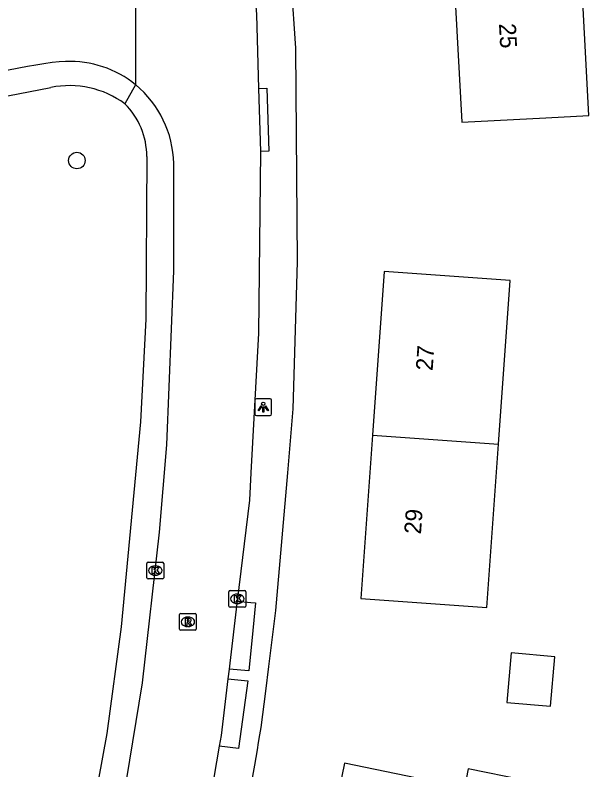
# Model space of a CAD drawing. Extents: x 163010 to 163853, y 382793 to 383982.
# Drawn here: x 163759.17 to 163793.25, y 383656.97 to 383701.77 of the extents above; entities that cross this region are included whole.
import ezdxf

# ---------------------------------------------------------------- set-up
doc = ezdxf.new("R2010")
doc.units = 0
for name, color, linetype in [('IMGEO_Boom', 7, 'Continuous'), ('IMGEO_Kolk', 7, 'Continuous'), ('IMGEO_Lichtpunt', 7, 'Continuous'), ('IMGEO_Pand', 7, 'Continuous'), ('IMGEO_Pand_nummerreeks', 7, 'Continuous'), ('IMGEO_Rijbaan_lokaal_gesloten', 7, 'Continuous'), ('IMGEO_Rioolput', 7, 'Continuous'), ('IMGEO_Voetpad_open', 7, 'Continuous')]:
    doc.layers.add(name, color=color, linetype=linetype)

msp = doc.modelspace()

# ---------------------------------------------------------------- linework, layer by layer
at = {"layer": 'IMGEO_Boom'}
msp.add_circle((163762.843, 383693.139), 0.489, dxfattribs=at)
at = {"layer": 'IMGEO_Kolk'}
for p, q in [((163766.996, 383668.377), (163766.996, 383669.229)), ((163767.071, 383669.303), (163767.923, 383669.303)), ((163767.484, 383669.083), (163767.509, 383669.083)), ((163767.997, 383669.229), (163767.997, 383668.377)), ((163767.507, 383668.523), (163767.482, 383668.523)), ((163767.923, 383668.303), (163767.071, 383668.303)), ((163771.948, 383667.622), (163772.8, 383667.622)), ((163771.873, 383666.696), (163771.873, 383667.548)), ((163772.361, 383667.402), (163772.386, 383667.402)), ((163772.874, 383667.548), (163772.874, 383666.696)), ((163772.384, 383666.842), (163772.359, 383666.842)), ((163772.8, 383666.622), (163771.948, 383666.622))]:
    msp.add_line(p, q, dxfattribs=at)
for points in [[(163766.996, 383668.377), (163766.996, 383669.229)], [(163767.071, 383669.303), (163767.923, 383669.303)], [(163767.317, 383669.003), (163767.44, 383669.003), (163767.44, 383668.852), (163767.57, 383669.003), (163767.734, 383669.003), (163767.588, 383668.852), (163767.741, 383668.603), (163767.589, 383668.603), (163767.504, 383668.767), (163767.44, 383668.7), (163767.44, 383668.603), (163767.317, 383668.603), (163767.317, 383669.003)], [(163767.997, 383669.229), (163767.997, 383668.377)], [(163767.923, 383668.303), (163767.071, 383668.303)], [(163771.948, 383667.622), (163772.8, 383667.622)], [(163771.873, 383666.696), (163771.873, 383667.548)], [(163772.194, 383667.322), (163772.317, 383667.322), (163772.317, 383667.171), (163772.447, 383667.322), (163772.611, 383667.322), (163772.465, 383667.171), (163772.618, 383666.922), (163772.466, 383666.922), (163772.381, 383667.086), (163772.317, 383667.019), (163772.317, 383666.922), (163772.194, 383666.922), (163772.194, 383667.322)], [(163772.874, 383667.548), (163772.874, 383666.696)], [(163772.8, 383666.622), (163771.948, 383666.622)]]:
    msp.add_lwpolyline(points, dxfattribs=at)
for centre, start, end in [((163767.073, 383669.227), 91.552, 178.448), ((163767.073, 383669.227), 91.552, 178.448), ((163767.921, 383669.227), 1.552, 88.448), ((163767.921, 383669.227), 1.552, 88.448), ((163767.073, 383668.379), 181.552, 268.448), ((163767.073, 383668.379), 181.552, 268.448), ((163767.921, 383668.379), 271.552, 358.448), ((163767.921, 383668.379), 271.552, 358.448), ((163771.95, 383667.546), 91.552, 178.448), ((163771.95, 383667.546), 91.552, 178.448), ((163772.798, 383667.546), 1.552, 88.448), ((163772.798, 383667.546), 1.552, 88.448), ((163771.95, 383666.698), 181.552, 268.448), ((163771.95, 383666.698), 181.552, 268.448), ((163772.798, 383666.698), 271.552, 358.448), ((163772.798, 383666.698), 271.552, 358.448)]:
    msp.add_arc(centre, 0.0765, start, end, dxfattribs=at)
for centre, major_axis, ratio, start_param, end_param in [((163767.483, 383668.803), (-0.387, 0.002), 0.722429, 4.712389, 7.853982), ((163767.508, 383668.803), (-0.39, 0.002), 0.717154, 1.570796, 4.712389), ((163772.36, 383667.122), (-0.387, 0.002), 0.722429, 4.712389, 7.853982), ((163772.385, 383667.122), (-0.39, 0.002), 0.717154, 1.570796, 4.712389)]:
    msp.add_ellipse(centre, major_axis=major_axis, ratio=ratio, start_param=start_param, end_param=end_param, dxfattribs=at)
at = {"layer": 'IMGEO_Lichtpunt'}
for p, q in [((163773.412, 383678.909), (163773.412, 383678.102)), ((163773.412, 383678.909), (163773.412, 383678.102)), ((163774.314, 383679.004), (163773.506, 383679.004)), ((163774.314, 383679.004), (163773.506, 383679.004)), ((163774.408, 383678.102), (163774.408, 383678.909)), ((163774.408, 383678.102), (163774.408, 383678.909)), ((163773.506, 383678.008), (163774.314, 383678.008)), ((163773.506, 383678.008), (163774.314, 383678.008))]:
    msp.add_line(p, q, dxfattribs=at)
for points in [[(163773.786, 383678.573), (163773.825, 383678.545), (163773.637, 383678.283), (163773.599, 383678.31), (163773.786, 383678.573)], [(163773.888, 383678.525), (163773.935, 383678.525), (163773.935, 383678.203), (163773.888, 383678.203), (163773.888, 383678.525)], [(163773.998, 383678.545), (163774.036, 383678.572), (163774.223, 383678.31), (163774.184, 383678.282), (163773.998, 383678.545)]]:
    msp.add_lwpolyline(points, dxfattribs=at)
msp.add_circle((163773.911, 383678.707), 0.0994, dxfattribs=at)
for centre, start, end in [((163773.506, 383678.909), 90, 180), ((163773.506, 383678.909), 90, 180), ((163774.314, 383678.909), 0, 90), ((163774.314, 383678.909), 0, 90), ((163773.506, 383678.102), 180, 270), ((163773.506, 383678.102), 180, 270), ((163774.314, 383678.102), 270, 0), ((163774.314, 383678.102), 270, 360)]:
    msp.add_arc(centre, 0.0946, start, end, dxfattribs=at)
at = {"layer": 'IMGEO_Pand'}
for points in [[(163785.176, 383705.188), (163785.697, 383695.409), (163790.69, 383695.675), (163793.251, 383695.811), (163792.731, 383705.589)], [(163787.875, 383676.309), (163788.568, 383686.012), (163786.089, 383686.189), (163781.101, 383686.545), (163780.408, 383676.842)], [(163780.408, 383676.842), (163779.715, 383667.142), (163784.703, 383666.786), (163787.183, 383666.609), (163787.875, 383676.309)], [(163780.408, 383676.842), (163787.875, 383676.309)], [(163790.964, 383660.746), (163791.224, 383663.685), (163788.634, 383663.914), (163788.374, 383660.975), (163790.964, 383660.746)], [(163784.146, 383646.394), (163787.014, 383645.809), (163787.897, 383650.153), (163788.136, 383651.328), (163791.653, 383650.61), (163792.688, 383655.685), (163786.084, 383657.032), (163785.856, 383655.914), (163783.631, 383656.368), (163778.732, 383657.368), (163776.798, 383647.892)]]:
    msp.add_lwpolyline(points, dxfattribs=at)
at = {"layer": 'IMGEO_Rijbaan_lokaal_gesloten'}
for points in [[(163772.575, 383713.189), (163773.51, 383701.797), (163773.635, 383697.417)], [(163766.302, 383708.128), (163766.333, 383697.626)], [(163762.172, 383699.016), (163761.798, 383698.991), (163761.377, 383698.946), (163760.885, 383698.879), (163760.395, 383698.801), (163759.905, 383698.717), (163751.59, 383697.116), (163740.075, 383694.537)], [(163773.635, 383697.417), (163773.742, 383693.671)], [(163773.742, 383693.671), (163773.63, 383682.898), (163773.177, 383674.608), (163773.088, 383672.98), (163772.368, 383666.987)], [(163765.798, 383656.344), (163766.74, 383662.142), (163767.75, 383671.082), (163768.18, 383676.261), (163768.6, 383686.588), (163768.59, 383692.961)], [(163772.368, 383666.987), (163772.351, 383666.848), (163771.925, 383663.298), (163771.884, 383662.96)], [(163771.884, 383662.96), (163771.814, 383662.381)], [(163771.814, 383662.381), (163771.41, 383659.013), (163771.3, 383658.386)], [(163771.3, 383658.386), (163770.79, 383655.47)]]:
    msp.add_lwpolyline(points, dxfattribs=at)
for centre, radius, start, end in [((163762.428, 383692.86), 6.162, 50.6733, 92.3824), ((163762.43, 383692.859), 6.161, 0.9481, 50.6887)]:
    msp.add_arc(centre, radius, start, end, dxfattribs=at)
at = {"layer": 'IMGEO_Rioolput'}
for p, q in [((163769.008, 383666.26), (163769.86, 383666.26)), ((163768.933, 383665.334), (163768.933, 383666.186)), ((163769.421, 383666.04), (163769.446, 383666.04)), ((163769.934, 383666.186), (163769.934, 383665.334)), ((163769.444, 383665.48), (163769.419, 383665.48)), ((163769.86, 383665.26), (163769.008, 383665.26))]:
    msp.add_line(p, q, dxfattribs=at)
for points in [[(163769.008, 383666.26), (163769.86, 383666.26)], [(163768.933, 383665.334), (163768.933, 383666.186)], [(163769.522, 383665.958), (163769.27, 383665.96), (163769.27, 383665.56)], [(163769.448, 383665.879), (163769.394, 383665.879), (163769.394, 383665.798)], [(163769.934, 383666.186), (163769.934, 383665.334)], [(163769.27, 383665.56), (163769.394, 383665.56), (163769.394, 383665.722), (163769.405, 383665.722)], [(163769.394, 383665.798), (163769.446, 383665.798)], [(163769.452, 383665.693), (163769.523, 383665.56), (163769.663, 383665.56), (163769.598, 383665.686)], [(163769.86, 383665.26), (163769.008, 383665.26)]]:
    msp.add_lwpolyline(points, dxfattribs=at)
for centre, radius, start, end in [((163769.01, 383666.184), 0.0765, 91.552, 178.448), ((163769.01, 383666.184), 0.0765, 91.552, 178.448), ((163769.858, 383666.184), 0.0765, 1.552, 88.448), ((163769.858, 383666.184), 0.0765, 1.552, 88.448), ((163769.454, 383665.783), 0.0964, 77.0061, 93.1865), ((163769.468, 383665.84), 0.0378, 276.6634, 79.6772), ((163769.521, 383665.848), 0.109, 350.3612, 89.416), ((163769.519, 383665.848), 0.112, 277.5842, 350.9817), ((163769.404, 383665.669), 0.0533, 26.0293, 88.6989), ((163769.43, 383665.987), 0.19, 274.7715, 282.9687), ((163769.503, 383665.633), 0.108, 29.5134, 73.7905), ((163769.01, 383665.336), 0.0765, 181.552, 268.448), ((163769.01, 383665.336), 0.0765, 181.552, 268.448), ((163769.858, 383665.336), 0.0765, 271.552, 358.448), ((163769.858, 383665.336), 0.0765, 271.552, 358.448)]:
    msp.add_arc(centre, radius, start, end, dxfattribs=at)
for centre, major_axis, ratio, start_param, end_param in [((163769.42, 383665.76), (-0.387, 0.002), 0.722429, 4.712389, 7.853982), ((163769.445, 383665.76), (-0.39, 0.002), 0.717154, 1.570796, 4.712389)]:
    msp.add_ellipse(centre, major_axis=major_axis, ratio=ratio, start_param=start_param, end_param=end_param, dxfattribs=at)
at = {"layer": 'IMGEO_Voetpad_open'}
for points in [[(163773.785, 383659.497), (163774.056, 383661.653), (163774.239, 383663.11), (163774.656, 383666.431), (163775.366, 383674.608), (163775.695, 383678.392), (163775.935, 383687.118), (163775.851, 383699.812), (163775.075, 383711.094), (163774.665, 383714.661), (163774.422, 383716.781), (163772.493, 383733.565), (163771.001, 383744.616), (163769.454, 383754.174), (163769.306, 383755.089), (163768.946, 383757.31), (163769.128, 383757.345)], [(163766.333, 383697.626), (163765.691, 383696.503)], [(163739.92, 383692.954), (163757.492, 383696.737), (163761.297, 383697.471)], [(163773.635, 383697.417), (163774.125, 383697.432), (163774.239, 383693.686), (163773.742, 383693.671)], [(163766.99, 383693.377), (163766.945, 383683.716), (163766.624, 383677.626), (163765.474, 383665.468), (163764.616, 383659.132), (163763.366, 383652.33), (163762.652, 383648.252), (163760.113, 383637.746), (163759.584, 383635.907)], [(163772.368, 383666.987), (163773.179, 383666.912), (163773.445, 383666.888), (163773.285, 383665.241), (163773.052, 383662.846), (163771.884, 383662.96)], [(163771.814, 383662.381), (163772.793, 383662.272), (163772.997, 383662.249), (163772.447, 383658.252), (163771.3, 383658.386)]]:
    msp.add_lwpolyline(points, dxfattribs=at)
for centre, radius, start, end in [((163762.412, 383692.077), 5.508, 53.4712, 101.6811), ((163762.642, 383693.403), 4.349, 359.6586, 45.4718), ((163549.298, 383696.013), 227.437, 348.93306, 350.76096)]:
    msp.add_arc(centre, radius, start, end, dxfattribs=at)

# ---------------------------------------------------------------- texts
at = {"layer": 'IMGEO_Pand_nummerreeks'}
for s, rotation, p in [('25', 273.0471, (163787.909, 383701.257)), ('27', 85.9142, (163783.967, 383680.637)), ('29', 85.9142, (163783.274, 383670.935))]:
    msp.add_text(s, height=1, rotation=rotation, dxfattribs=at).set_placement(p)

doc.saveas('drawing.dxf')
